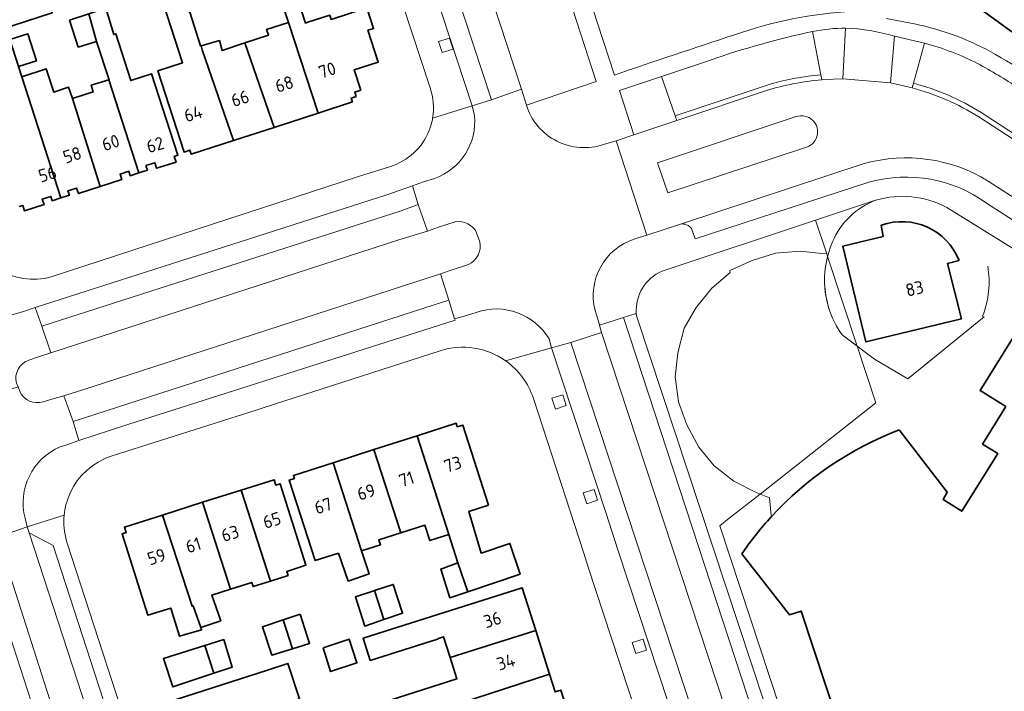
# Model space of a CAD drawing. Extents: x 150256 to 156914, y 461459 to 469481.
# Tile 337 of 656: x 155535 to 155638, y 463946 to 464016. Entities that reach past the tile are written whole.
import ezdxf
from ezdxf.enums import TextEntityAlignment as Align

# ---------------------------------------------------------------- set-up
doc = ezdxf.new("R2010")
doc.units = 0
doc.header["$LTSCALE"] = 0.75
for name, color, linetype, lineweight in [('B-RO-GR-GROENVOORZIENING-GV', 251, 'CONTINUOUS', 18), ('B-RO-GR-HAAG-GV', 251, 'CONTINUOUS', 13), ('B-RO-IE-TERREINAFSCHEIDING_KUNSTMATIG_HEKWERK-G', 251, 'IE-TERREINAFSCHEIDING-KUNSTMATIG', 18), ('B-RO-IE-TERREINAFSCHEIDING_KUNSTMATIG_MUUR-G', 251, 'IE-TERREINAFSCHEIDING-KUNSTMATIG-DICHT', 18), ('B-RO-OG-BEBOUWING-GV', 6, 'CONTINUOUS', 35), ('B-RO-OG-BEBOUWING-T18', 1, 'CONTINUOUS', 18), ('B-RO-OG-TERREIN_CULTUURSCHEIDING-GV', 251, 'CONTINUOUS', 18), ('B-RO-VH-VERHARDING_ASFALT-GV', 251, 'CONTINUOUS', 18), ('B-RO-VH-VERHARDING_BETONSTRAATSTEEN-GV', 251, 'CONTINUOUS', 18), ('B-RO-VH-VERHARDING_TEGEL-GV', 251, 'CONTINUOUS', 18)]:
    doc.layers.add(name, color=color, linetype=linetype, lineweight=lineweight)
doc.styles.add('NLCS-ISO-M200-T18', font='NLCS-ISO.ttf', dxfattribs={"height": 360})
doc.linetypes.add('IE-TERREINAFSCHEIDING-KUNSTMATIG', pattern='A,4,[82,NLCS.SHX,S=0.75,R=90,X=0,Y=0],4,-2', length=10)
doc.linetypes.add('IE-TERREINAFSCHEIDING-KUNSTMATIG-DICHT', pattern='A,8,-1,[82,NLCS.SHX,S=0.75,R=90,X=0,Y=0],-1', length=10)

msp = doc.modelspace()

# ---------------------------------------------------------------- linework, layer by layer
at = {"layer": 'B-RO-GR-GROENVOORZIENING-GV'}
msp.add_lwpolyline([(155621.569, 464015.61, 0.0494537), (155618.091, 464015.246)], format="xyb", dxfattribs=at)
for points in [[(155621.289, 464010.283), (155621.569, 464015.61)], [(155618.091, 464015.246), (155618.964, 464010.686), (155619.067, 464010.15), (155620.286, 464010.229), (155621.289, 464010.283)]]:
    msp.add_lwpolyline(points, dxfattribs=at)
for points in [[(155580.245, 464013.407), (155579.878, 464014.55), (155578.735, 464014.183), (155579.102, 464013.04)], [(155626.718, 464014.751), (155626.292, 464009.861), (155628.579, 464009.308), (155628.716, 464009.809), (155629.871, 464014.032)], [(155603.617, 464006.371), (155602.19, 464010.51), (155597.764, 464009.052), (155599.275, 464004.379), (155603.789, 464005.871)], [(155592.169, 463975.858), (155591.802, 463977.001), (155590.659, 463976.634), (155591.026, 463975.491)], [(155595.469, 463965.896), (155595.102, 463967.039), (155593.959, 463966.672), (155594.326, 463965.529)], [(155600.627, 463950.124), (155600.26, 463951.267), (155599.117, 463950.9), (155599.484, 463949.757)]]:
    msp.add_lwpolyline(points, close=True, dxfattribs=at)
at = {"layer": 'B-RO-GR-HAAG-GV'}
msp.add_lwpolyline([(155621.569, 464015.61, 0.0494537), (155618.091, 464015.246)], format="xyb", dxfattribs=at)
for points in [[(155618.964, 464010.686), (155619.067, 464010.15), (155620.286, 464010.229), (155621.289, 464010.283), (155621.569, 464015.61)], [(155618.091, 464015.246), (155618.964, 464010.686)]]:
    msp.add_lwpolyline(points, dxfattribs=at)
for points in [[(155626.292, 464009.861), (155628.579, 464009.308), (155628.716, 464009.809), (155629.871, 464014.032), (155626.718, 464014.751)], [(155599.275, 464004.379), (155603.789, 464005.871), (155603.617, 464006.371), (155602.19, 464010.51), (155597.764, 464009.052)]]:
    msp.add_lwpolyline(points, close=True, dxfattribs=at)
at = {"layer": 'B-RO-IE-TERREINAFSCHEIDING_KUNSTMATIG_HEKWERK-G'}
for points in [[(155624.726, 463997.481, 0.2069119), (155620.207, 463993.088)], [(155620.207, 463993.088, 0.2665318), (155621.202, 463983.314)]]:
    msp.add_lwpolyline(points, format="xyb", dxfattribs=at)
for points in [[(155619.082, 463991.875), (155616.775, 463992.106), (155614.176, 463991.918), (155611.722, 463991.125), (155609.391, 463990.09), (155609.411, 463989.861), (155607.48, 463988.243), (155605.849, 463986.201), (155604.57, 463984.007), (155603.901, 463981.431), (155603.626, 463978.901), (155603.987, 463976.254), (155604.844, 463973.819), (155606.112, 463971.482), (155607.75, 463969.502), (155609.821, 463967.917), (155612.167, 463966.712), (155613.55, 463966.156), (155613.746, 463964.277)], [(155636.165, 463985.213), (155628.117, 463978.696), (155624.606, 463980.76), (155621.202, 463983.314)]]:
    msp.add_lwpolyline(points, dxfattribs=at)
at = {"layer": 'B-RO-IE-TERREINAFSCHEIDING_KUNSTMATIG_MUUR-G'}
msp.add_lwpolyline([(155635.985, 463985.283, 0.1383715), (155636.536, 463990.552)], format="xyb", dxfattribs=at)
msp.add_lwpolyline([(155635.985, 463985.283), (155636.165, 463985.213)], dxfattribs=at)
at = {"layer": 'B-RO-OG-BEBOUWING-GV'}
for points in [[(155640.167, 464025.518), (155639.957, 464025.67), (155634.705, 464018.39), (155639.084, 464015.231), (155644.336, 464022.511)], [(155560.607, 464023.218), (155561.578, 464020.268), (155562.914, 464016.208), (155566.054, 464006.664), (155569.66, 464007.832), (155569.525, 464008.248), (155570.048, 464008.417), (155569.901, 464008.872), (155570.531, 464009.075), (155569.84, 464011.206), (155572.38, 464012.028), (155571.295, 464015.376), (155571.884, 464015.567), (155571.181, 464017.736), (155567.423, 464016.519), (155567.278, 464016.966), (155564.965, 464016.217), (155564.728, 464016.14), (155563.213, 464020.796), (155566.382, 464021.821), (155565.327, 464024.728)], [(155536.346, 464020.954), (155527.155, 464017.989), (155528.417, 464014.085), (155538.056, 464017.2), (155537.433, 464019.127), (155536.983, 464018.981)], [(155552.544, 464017.276), (155552.494, 464017.273), (155552.452, 464017.389), (155551.495, 464020.179), (155549.359, 464019.479), (155551.783, 464011.959), (155549.175, 464011.114), (155551.945, 464002.563), (155552.555, 464002.761), (155552.693, 464002.335), (155557.122, 464003.77), (155553.845, 464013.324), (155553.723, 464013.748), (155553.678, 464013.736)], [(155541.896, 464017.104), (155542.703, 464014.182), (155544.046, 464010.168), (155544.005, 464010.155), (155547.171, 464000.359), (155548.075, 464000.651), (155547.921, 464001.127), (155548.844, 464001.425), (155549.031, 464000.846), (155551.089, 464001.509), (155550.901, 464002.09), (155551.282, 464002.213), (155548.51, 464010.788), (155546.35, 464010.09), (155544.764, 464014.998), (155544.526, 464014.918), (155543.701, 464017.692)], [(155539.88, 464016.447), (155540.795, 464013.606), (155542.703, 464014.182), (155541.896, 464017.104)], [(155561.41, 464005.159), (155566.054, 464006.664), (155562.914, 464016.208), (155560.617, 464015.464), (155560.816, 464014.849), (155558.338, 464014.046)], [(155533.595, 464014.408), (155534.52, 464011.56), (155536.401, 464012.171), (155535.477, 464015.018)], [(155561.41, 464005.159), (155558.338, 464014.046), (155555.933, 464013.267), (155555.651, 464014.303), (155553.723, 464013.748), (155553.845, 464013.324), (155557.122, 464003.77)], [(155543.099, 463998.927), (155540.179, 464008.181), (155539.789, 464009.381), (155538.225, 464008.874), (155537.432, 464011.318), (155534.868, 464010.486), (155538.966, 463997.72), (155539.865, 463998.01), (155539.715, 463998.474), (155540.626, 463998.769), (155540.814, 463998.189)], [(155540.179, 464008.181), (155543.099, 463998.927), (155545.384, 463999.666), (155545.196, 464000.246), (155546.112, 464000.542), (155546.266, 464000.066), (155547.171, 464000.359), (155544.005, 464010.155), (155542.172, 464009.584), (155542.369, 464008.883)], [(155580.762, 463959.301), (155581.793, 463956.251), (155587.307, 463958.124), (155586.235, 463961.342), (155583.22, 463960.334), (155581.894, 463964.714), (155583.972, 463965.381), (155581.266, 463973.812), (155580.689, 463973.627), (155580.569, 463973.998), (155576.456, 463972.678), (155579.798, 463962.271)], [(155576.456, 463972.678), (155571.926, 463971.224), (155574.736, 463962.455), (155577.29, 463963.258), (155577.798, 463961.642), (155579.798, 463962.271)], [(155571.926, 463971.224), (155567.622, 463969.842), (155570.629, 463960.578), (155572.596, 463961.197), (155572.428, 463961.73), (155574.736, 463962.455)], [(155568.195, 463960.336), (155569.217, 463957.381), (155571.419, 463958.143), (155570.629, 463960.578), (155567.622, 463969.842), (155563.452, 463968.504), (155563.555, 463968.185), (155563.012, 463968.011), (155565.73, 463959.544)], [(155557.942, 463966.959), (155561.031, 463957.386), (155562.879, 463957.974), (155562.741, 463958.409), (155564.756, 463959.047), (155562.038, 463967.627), (155561.59, 463967.485), (155561.409, 463968.057)], [(155561.031, 463957.386), (155557.942, 463966.959), (155553.89, 463965.676), (155556.829, 463956.537), (155559.066, 463957.245), (155559.205, 463956.806)], [(155553.89, 463965.676), (155549.671, 463964.341), (155552.778, 463954.732), (155552.9, 463954.781), (155553.695, 463952.485), (155555.803, 463953.215), (155554.86, 463955.914), (155556.829, 463956.537)], [(155549.671, 463964.341), (155545.671, 463963.074), (155545.852, 463962.502), (155545.404, 463962.36), (155548.122, 463953.78), (155550.181, 463954.432), (155550.528, 463954.542), (155551.451, 463951.567), (155553.776, 463952.242), (155553.695, 463952.485), (155552.9, 463954.781), (155552.778, 463954.732)], [(155580.762, 463959.301), (155578.946, 463958.647), (155579.905, 463955.61), (155581.793, 463956.251)], [(155571.907, 463956.365), (155569.965, 463955.713), (155570.949, 463952.643), (155572.978, 463953.34), (155571.987, 463956.392)], [(155579.945, 463949.321), (155588.947, 463952.195), (155587.528, 463956.683), (155577.989, 463953.666), (155570.79, 463951.389), (155571.535, 463949.034), (155578.596, 463951.267), (155578.721, 463951.353), (155579.25, 463951.52)], [(155572.978, 463953.34), (155574.935, 463954.013), (155573.955, 463957.031), (155571.987, 463956.392)], [(155563.333, 463950.249), (155562.351, 463953.295), (155560.185, 463952.575), (155561.17, 463949.589)], [(155562.351, 463953.295), (155563.333, 463950.249), (155565.15, 463950.804), (155564.155, 463953.895)], [(155588.947, 463952.195), (155579.945, 463949.321), (155580.649, 463947.097), (155572.742, 463944.569), (155573.483, 463942.119), (155576.342, 463943.02), (155580.938, 463944.499), (155590.408, 463947.575)], [(155554.116, 463950.597), (155555.06, 463947.678), (155557.008, 463948.327), (155556.106, 463951.229)], [(155566.572, 463950.34), (155567.353, 463947.846), (155570.137, 463948.792), (155569.321, 463951.272)], [(155555.06, 463947.678), (155554.116, 463950.597), (155549.766, 463949.215), (155550.77, 463946.248)], [(155564.074, 463944.999), (155562.859, 463948.711), (155560.714, 463948.02), (155551.11, 463944.929), (155552.286, 463941.276)], [(155582.856, 463940.411), (155592.369, 463943.485), (155591.604, 463945.905), (155590.997, 463945.713), (155590.408, 463947.575), (155580.938, 463944.499), (155581.554, 463942.552), (155582.122, 463942.732)]]:
    msp.add_lwpolyline(points, close=True, dxfattribs=at)
for points in [[(155534.566, 463996.81), (155534.948, 463996.934), (155535.136, 463996.353), (155537.193, 463997.018), (155537.006, 463997.599), (155537.918, 463997.894), (155538.067, 463997.431), (155538.966, 463997.72), (155534.868, 464010.486), (155534.52, 464011.56)], [(155625.318, 463994.845), (155625.536, 463993.668), (155621.288, 463992.647), (155623.709, 463982.571), (155633.756, 463984.98), (155632.292, 463990.82), (155633.525, 463991.127)], [(155642.189, 463987.824), (155635.723, 463977.442), (155638.439, 463975.75)], [(155638.439, 463975.75), (155635.985, 463971.811), (155637.589, 463970.812), (155633.802, 463964.729), (155631.824, 463965.96), (155632.274, 463966.761), (155627.221, 463973.295)], [(155610.631, 463960.235), (155615.654, 463953.82), (155616.898, 463954.231), (155625.886, 463927.027), (155625.158, 463926.787), (155625.2, 463926.659), (155625.925, 463924.465), (155625.981, 463924.297), (155628.687, 463925.191), (155631.59, 463923.036)]]:
    msp.add_lwpolyline(points, dxfattribs=at)
for points in [[(155633.525, 463991.127, 0.4062663), (155625.318, 463994.845)], [(155627.221, 463973.295, 0.1168275), (155613.757, 463964.17)], [(155613.757, 463964.17, 0.0355513), (155610.631, 463960.235)]]:
    msp.add_lwpolyline(points, format="xyb", dxfattribs=at)
at = {"layer": 'B-RO-OG-TERREIN_CULTUURSCHEIDING-GV'}
for points in [[(155563.648, 464081.73), (155563.789, 464081.267), (155587.44, 464009.191), (155587.965, 464007.483), (155595.323, 464009.998), (155569.653, 464089.178), (155567.222, 464088.599), (155566.468, 464088.343)], [(155580.471, 463995.195), (155578.702, 463994.64), (155577.557, 463994.224), (155574.654, 463993.346), (155537.9, 463981.426)], [(155618.412, 463995.381), (155602.264, 463990.01)], [(155614.656, 463944.046), (155608.321, 463963.204), (155609.323, 463963.994), (155612.567, 463966.551), (155612.167, 463966.712), (155609.821, 463967.917), (155607.75, 463969.502), (155606.112, 463971.482), (155604.844, 463973.819), (155603.987, 463976.254), (155603.626, 463978.901), (155603.901, 463981.431), (155604.57, 463984.007), (155605.849, 463986.201), (155607.48, 463988.243), (155609.411, 463989.861), (155609.391, 463990.09), (155611.722, 463991.125), (155614.176, 463991.918), (155616.775, 463992.106), (155619.082, 463991.875), (155619.583, 463991.825), (155618.412, 463995.381)], [(155583.066, 463993.09), (155582.735, 463994.053)], [(155619.671, 463991.559), (155619.583, 463991.825), (155619.082, 463991.875), (155616.775, 463992.106), (155614.176, 463991.918), (155611.722, 463991.125), (155609.391, 463990.09), (155609.411, 463989.861), (155607.48, 463988.243), (155605.849, 463986.201), (155604.57, 463984.007), (155603.901, 463981.431), (155603.626, 463978.901), (155603.987, 463976.254), (155604.844, 463973.819), (155606.112, 463971.482), (155607.75, 463969.502), (155609.821, 463967.917), (155612.167, 463966.712), (155612.567, 463966.551), (155624.745, 463976.151), (155622.775, 463982.134), (155621.202, 463983.314)], [(155622.775, 463982.134), (155619.671, 463991.559)], [(155537.101, 463976.268), (155538.018, 463976.548), (155539.263, 463976.892), (155542.369, 463977.886), (155578.919, 463989.738), (155580.139, 463990.17), (155581.87, 463990.729)], [(155599.577, 463985.224), (155619.726, 463924.236)], [(155621.202, 463983.314), (155622.775, 463982.134)], [(155537.9, 463981.426), (155536.616, 463981.006), (155535.609, 463980.645)], [(155534.308, 463978.223), (155534.46, 463977.823), (155534.643, 463977.34)]]:
    msp.add_lwpolyline(points, dxfattribs=at)
for points in [[(155582.735, 463994.053, 0.3446215), (155580.471, 463995.195)], [(155581.87, 463990.729, 0.3489347), (155583.066, 463993.09)], [(155621.202, 463983.314, -0.2230338), (155619.671, 463991.559)], [(155619.671, 463991.559, 0.2230338), (155621.202, 463983.314)], [(155602.264, 463990.01, 0.3206037), (155599.54, 463985.569)], [(155599.54, 463985.569, 0.0203665), (155599.577, 463985.224)], [(155535.609, 463980.645, 0.4058582), (155534.308, 463978.223)], [(155534.643, 463977.34, 0.3784163), (155537.101, 463976.268)]]:
    msp.add_lwpolyline(points, format="xyb", dxfattribs=at)
msp.add_lwpolyline([(155615.363, 463924.315), (155617.83, 463925.102), (155598.2, 463985.142), (155595.678, 463984.337), (155595.89, 463983.547), (155614.605, 463926.642), (155614.93, 463925.624)], close=True, dxfattribs=at)
at = {"layer": 'B-RO-VH-VERHARDING_ASFALT-GV'}
for points in [[(155563.789, 464081.267), (155563.648, 464081.73), (155560.409, 464080.659), (155584.286, 464008.063), (155587.44, 464009.191)], [(155537.9, 463981.426), (155574.654, 463993.346), (155577.557, 463994.224), (155576.586, 463997.049), (155574.798, 463996.362), (155536.953, 463984.223)], [(155578.919, 463989.738), (155542.369, 463977.886), (155539.263, 463976.892), (155540.267, 463974.201), (155578.278, 463986.465), (155579.805, 463986.964)], [(155595.89, 463983.547), (155592.655, 463982.522), (155611.379, 463925.626), (155614.605, 463926.642)], [(155546.334, 463918.387), (155549.657, 463919.43), (155549.246, 463920.658), (155535.637, 463962.48), (155535.428, 463963.078), (155532.287, 463962.019), (155532.475, 463961.45), (155545.928, 463919.535)]]:
    msp.add_lwpolyline(points, close=True, dxfattribs=at)
for points in [[(155619.067, 464010.15, 0.05836), (155613.239, 464009.03)], [(155635.579, 464006.262, 0.0780215), (155628.579, 464009.308)], [(155596.092, 464003.358, -0.4192059), (155587.965, 464007.483)], [(155582.504, 464006.395, -0.3440998), (155578.309, 463999.771)], [(155616.374, 464006.291, -1.0730019), (155617.249, 464003.013)], [(155623.538, 464001.338, -0.2101007), (155636.56, 463999.508)], [(155580.471, 463995.195, -0.3446215), (155582.735, 463994.053)], [(155583.066, 463993.09, -0.3489347), (155581.87, 463990.729)], [(155595.192, 463985.883, -0.3969114), (155599.371, 463993.404)], [(155582.698, 463985.679, -0.355438), (155590.35, 463982.881)], [(155534.308, 463978.223, -0.4058582), (155535.609, 463980.645)], [(155537.101, 463976.268, -0.3784163), (155534.643, 463977.34)], [(155535.207, 463963.993, -0.3714969), (155538.894, 463971.517)]]:
    msp.add_lwpolyline(points, format="xyb", dxfattribs=at)
for points in [[(155628.579, 464009.308), (155626.292, 464009.861), (155621.289, 464010.283), (155620.286, 464010.229), (155619.067, 464010.15)], [(155587.965, 464007.483), (155587.44, 464009.191), (155584.286, 464008.063)], [(155584.286, 464008.063), (155582.257, 464007.417), (155582.504, 464006.395)], [(155613.239, 464009.03), (155603.789, 464005.871), (155599.275, 464004.379), (155597.414, 464003.723), (155600.65, 463993.818), (155604.18, 463994.964), (155623.538, 464001.338)], [(155602.853, 463998.273), (155601.782, 464001.429), (155616.374, 464006.291)], [(155665.882, 463986.561), (155665.967, 463986.699), (155663.863, 463988.007), (155654.705, 463993.938), (155652.934, 463995.087), (155642.227, 464001.954), (155635.579, 464006.262)], [(155599.371, 463993.404), (155600.65, 463993.818), (155597.414, 464003.723), (155596.092, 464003.358)], [(155617.249, 464003.013), (155602.853, 463998.273)], [(155578.309, 463999.771), (155577.155, 463999.417), (155575.975, 463998.988), (155576.586, 463997.049), (155577.557, 463994.224), (155578.702, 463994.64), (155580.471, 463995.195)], [(155636.56, 463999.508), (155657.037, 463986.316)], [(155582.735, 463994.053), (155583.066, 463993.09)], [(155581.87, 463990.729), (155580.139, 463990.17), (155578.919, 463989.738), (155579.805, 463986.964), (155580.413, 463984.99), (155581.666, 463985.352), (155582.698, 463985.679)], [(155535.609, 463980.645), (155536.616, 463981.006), (155537.9, 463981.426), (155536.953, 463984.223), (155536.278, 463986.178), (155535.049, 463985.78), (155533.479, 463985.313)], [(155590.35, 463982.881), (155590.609, 463981.958), (155592.655, 463982.522), (155595.89, 463983.547), (155595.678, 463984.337), (155595.616, 463984.515), (155595.192, 463985.883)], [(155534.643, 463977.34), (155534.46, 463977.823), (155524.512, 463974.666), (155524.653, 463974.242)], [(155538.894, 463971.517), (155539.583, 463971.741), (155540.851, 463972.185), (155540.267, 463974.201), (155539.263, 463976.892), (155538.018, 463976.548), (155537.101, 463976.268)], [(155531.958, 463962.929), (155532.287, 463962.019), (155535.428, 463963.078), (155535.207, 463963.993)]]:
    msp.add_lwpolyline(points, dxfattribs=at)
at = {"layer": 'B-RO-VH-VERHARDING_BETONSTRAATSTEEN-GV'}
for points in [[(155582.257, 464007.417), (155584.286, 464008.063), (155560.409, 464080.659), (155558.453, 464080.002), (155575.452, 464028.168), (155576.708, 464024.337)], [(155575.975, 463998.988), (155573.269, 463998.05), (155536.278, 463986.178), (155536.953, 463984.223), (155574.798, 463996.362), (155576.586, 463997.049)], [(155579.805, 463986.964), (155578.278, 463986.465), (155540.267, 463974.201), (155540.851, 463972.185), (155546.022, 463973.877), (155580.463, 463984.848), (155580.413, 463984.99)], [(155592.655, 463982.522), (155590.609, 463981.958), (155596.358, 463964.491), (155597.605, 463960.691), (155609.356, 463925.009), (155611.379, 463925.626)], [(155549.246, 463920.658), (155550.492, 463923.087), (155538.145, 463961.13), (155535.637, 463962.48)], [(155532.475, 463961.45), (155531.207, 463958.917), (155543.583, 463920.729), (155545.928, 463919.535)]]:
    msp.add_lwpolyline(points, close=True, dxfattribs=at)
for points in [[(155618.091, 464015.246, 0.0305966), (155607.238, 464012.214)], [(155635.462, 464011.885, 0.0491501), (155629.871, 464014.032)], [(155639.746, 464009.328, 0.0170842), (155635.462, 464011.885)], [(155613.239, 464009.03, -0.05836), (155619.067, 464010.15)], [(155613.639, 464009.721, -0.0474838), (155618.964, 464010.686)], [(155618.964, 464010.686, 0.0474838), (155613.639, 464009.721)], [(155628.579, 464009.308, -0.0780215), (155635.579, 464006.262)], [(155635.825, 464006.715, 0.0779235), (155628.716, 464009.809)], [(155628.716, 464009.809, -0.0779235), (155635.825, 464006.715)], [(155617.249, 464003.013, 1.0730019), (155616.374, 464006.291)], [(155636.56, 463999.508, 0.2101007), (155623.538, 464001.338)], [(155624.111, 463999.409, -0.2275602), (155636.415, 463997.183)], [(155604.18, 463994.964, -0.2921065), (155605.354, 463994.491)]]:
    msp.add_lwpolyline(points, format="xyb", dxfattribs=at)
for points in [[(155618.964, 464010.686), (155618.091, 464015.246)], [(155629.871, 464014.032), (155628.716, 464009.809)], [(155607.238, 464012.214), (155602.19, 464010.51)], [(155602.19, 464010.51), (155603.617, 464006.371), (155613.639, 464009.721)], [(155619.067, 464010.15), (155618.964, 464010.686)], [(155613.639, 464009.721), (155603.617, 464006.371), (155603.789, 464005.871), (155613.239, 464009.03)], [(155628.716, 464009.809), (155628.579, 464009.308)], [(155635.825, 464006.715), (155640.166, 464003.932), (155642.541, 464007.582), (155639.746, 464009.328)], [(155616.374, 464006.291), (155601.782, 464001.429), (155602.853, 463998.273), (155617.249, 464003.013)], [(155635.579, 464006.262), (155642.227, 464001.954), (155652.934, 463995.087), (155653.223, 463995.527), (155642.522, 464002.41), (155640.166, 464003.932)], [(155640.166, 464003.932), (155635.825, 464006.715)], [(155623.538, 464001.338), (155604.18, 463994.964)], [(155605.354, 463994.491), (155605.733, 463993.426), (155624.111, 463999.409)], [(155657.037, 463986.316), (155636.56, 463999.508)], [(155636.415, 463997.183), (155655.216, 463985.107), (155655.755, 463985.984)]]:
    msp.add_lwpolyline(points, dxfattribs=at)
at = {"layer": 'B-RO-VH-VERHARDING_TEGEL-GV'}
for points in [[(155569.653, 464089.178), (155595.323, 464009.998), (155587.965, 464007.483)], [(155578.1, 464006.142), (155582.257, 464007.417), (155576.708, 464024.337), (155575.452, 464028.168), (155558.453, 464080.002), (155554.958, 464078.852), (155562.386, 464056.262)], [(155562.386, 464056.262), (155562.706, 464055.291), (155565.219, 464047.654), (155571.664, 464028.071), (155572.032, 464026.94), (155572.037, 464026.941), (155577.834, 464009.326)], [(155597.228, 464010.653), (155595.451, 464016.13), (155589.809, 464033.52), (155589.406, 464034.756)], [(155628.831, 464016.048), (155625.838, 464016.614)], [(155621.569, 464015.61), (155621.289, 464010.283), (155626.292, 464009.861), (155626.718, 464014.751)], [(155626.718, 464014.751), (155629.871, 464014.032)], [(155596.092, 464003.358), (155597.414, 464003.723), (155599.275, 464004.379), (155597.764, 464009.052), (155602.19, 464010.51), (155607.238, 464012.214)], [(155582.504, 464006.395), (155582.257, 464007.417), (155578.1, 464006.142)], [(155573.65, 464001.032), (155570.302, 464000), (155537.936, 463989.405)], [(155533.479, 463985.313), (155535.049, 463985.78), (155536.278, 463986.178), (155573.269, 463998.05), (155575.975, 463998.988), (155577.155, 463999.417), (155578.309, 463999.771)], [(155624.111, 463999.409), (155605.733, 463993.426), (155605.354, 463994.491)], [(155602.264, 463990.01), (155618.412, 463995.381), (155624.726, 463997.481)], [(155632.224, 463996.717), (155638.976, 463992.545), (155640.636, 463991.52), (155656.766, 463981.426), (155656.784, 463981.457), (155675.558, 463969.397), (155690.78, 463959.662), (155692.822, 463958.337)], [(155655.755, 463985.984), (155655.216, 463985.107), (155636.415, 463997.183)], [(155604.18, 463994.964), (155600.65, 463993.818), (155599.371, 463993.404)], [(155582.698, 463985.679), (155581.666, 463985.352), (155580.413, 463984.99), (155580.463, 463984.848), (155546.022, 463973.877), (155540.851, 463972.185), (155539.583, 463971.741), (155538.894, 463971.517)], [(155595.192, 463985.883), (155595.616, 463984.515), (155595.678, 463984.337), (155598.2, 463985.142), (155599.54, 463985.569)], [(155599.54, 463985.569), (155598.2, 463985.142), (155617.83, 463925.102), (155615.363, 463924.315), (155615.685, 463923.328), (155618.113, 463924.169), (155632.591, 463880.488), (155630.178, 463879.768)], [(155633.666, 463875.854), (155635.744, 463874.683), (155636.362, 463874.318), (155639.189, 463878.458), (155639.232, 463878.521), (155633.81, 463880.905), (155631.735, 463887.535), (155625.433, 463906.795), (155620.132, 463922.996), (155620.089, 463923.127), (155619.726, 463924.236), (155599.577, 463985.224)], [(155590.609, 463981.958), (155590.35, 463982.881)], [(155544.366, 463970.566), (155559.618, 463975.415), (155560.378, 463975.66), (155578.895, 463981.63)], [(155585.786, 463980.568), (155590.609, 463981.958)], [(155626.356, 463873.385), (155625.971, 463874.691), (155624.64, 463878.543), (155610.865, 463920.392), (155610.473, 463921.406), (155609.709, 463923.922), (155609.356, 463925.009), (155597.605, 463960.691), (155596.358, 463964.491), (155590.609, 463981.958), (155585.786, 463980.568)], [(155588.708, 463976.618), (155594.006, 463960.332), (155594.001, 463960.33)], [(155535.207, 463963.993), (155535.428, 463963.078), (155539.319, 463964.334)], [(155539.319, 463964.334), (155535.428, 463963.078), (155535.637, 463962.48), (155538.145, 463961.13), (155550.492, 463923.087), (155549.246, 463920.658), (155549.657, 463919.43), (155549.962, 463918.559), (155550.185, 463917.836), (155550.474, 463917.05), (155550.637, 463916.54)], [(155547.288, 463915.401), (155547.13, 463915.933), (155546.811, 463916.807), (155546.569, 463917.542), (155546.334, 463918.387), (155545.928, 463919.535), (155543.583, 463920.729), (155531.207, 463958.917), (155532.475, 463961.45), (155532.287, 463962.019), (155528.195, 463960.701)], [(155573.073, 463858.289), (155569.042, 463870.888), (155569.039, 463870.908), (155568.386, 463873.16), (155570.547, 463873.835), (155563.09, 463896.862), (155562.696, 463898.078), (155558.651, 463910.568), (155555.206, 463921.21), (155552.959, 463920.56), (155552.084, 463923.018), (155545.461, 463943.429), (155545.243, 463944.1), (155539.639, 463961.364), (155539.636, 463961.374), (155539.572, 463961.598)], [(155594.001, 463960.33), (155594.445, 463958.969), (155594.45, 463958.971), (155597.753, 463948.818), (155603.424, 463931.674), (155603.703, 463930.832), (155611.524, 463907.187), (155611.826, 463906.275), (155613.728, 463900.525), (155620.842, 463878.8), (155621.178, 463877.772), (155626.885, 463860.342)]]:
    msp.add_lwpolyline(points, dxfattribs=at)
for points in [[(155622.278, 464017.355, 0.0731223), (155609.874, 464014.894)], [(155618.091, 464015.246, -0.0494537), (155621.569, 464015.61)], [(155621.569, 464015.61, -0.0634585), (155626.718, 464014.751)], [(155626.718, 464014.751, 0.0634585), (155621.569, 464015.61)], [(155637.358, 464012.838, 0.0788094), (155628.831, 464016.048)], [(155609.874, 464014.894, 0.0054768), (155597.228, 464010.653)], [(155607.238, 464012.214, -0.0305966), (155618.091, 464015.246)], [(155629.871, 464014.032, -0.0491501), (155635.462, 464011.885)], [(155646.533, 464007.096, 0.0133288), (155637.358, 464012.838)], [(155635.462, 464011.885, -0.0170842), (155639.746, 464009.328)], [(155577.834, 464009.326, -0.1250195), (155578.1, 464006.142)], [(155587.965, 464007.483, 0.4192059), (155596.092, 464003.358)], [(155578.1, 464006.142, -0.0562983), (155577.736, 464004.83)], [(155578.309, 463999.771, 0.3440998), (155582.504, 464006.395)], [(155577.736, 464004.83, -0.2265383), (155573.65, 464001.032)], [(155636.415, 463997.183, 0.2275602), (155624.111, 463999.409)], [(155624.726, 463997.481, -0.2003329), (155632.224, 463996.717)], [(155605.354, 463994.491, 0.2921065), (155604.18, 463994.964)], [(155599.371, 463993.404, 0.3969114), (155595.192, 463985.883)], [(155537.936, 463989.405, -0.2046719), (155532.317, 463990.229)], [(155599.54, 463985.569, -0.3206037), (155602.264, 463990.01)], [(155590.35, 463982.881, 0.355438), (155582.698, 463985.679)], [(155599.577, 463985.224, -0.0203665), (155599.54, 463985.569)], [(155578.895, 463981.63, -0.2356854), (155585.786, 463980.568)], [(155585.786, 463980.568, -0.161524), (155588.708, 463976.618)], [(155538.894, 463971.517, 0.3714969), (155535.207, 463963.993)], [(155539.319, 463964.334, -0.2993894), (155544.366, 463970.566)], [(155539.572, 463961.598, -0.0946654), (155539.319, 463964.334)]]:
    msp.add_lwpolyline(points, format="xyb", dxfattribs=at)
for points in [[(155580.245, 464013.407), (155579.102, 464013.04), (155578.735, 464014.183), (155579.878, 464014.55)], [(155592.169, 463975.858), (155591.026, 463975.491), (155590.659, 463976.634), (155591.802, 463977.001)], [(155595.469, 463965.896), (155594.326, 463965.529), (155593.959, 463966.672), (155595.102, 463967.039)], [(155600.627, 463950.124), (155599.484, 463949.757), (155599.117, 463950.9), (155600.26, 463951.267)]]:
    msp.add_lwpolyline(points, close=True, dxfattribs=at)

# ---------------------------------------------------------------- texts
at = {"layer": 'B-RO-OG-BEBOUWING-T18', "style": 'NLCS-ISO-M200-T18'}
for s, rotation, p in [('70', 17.9, (155567.012, 464011.179)), ('68', 17.9, (155562.486, 464009.712)), ('66', 17.9, (155557.835, 464008.206)), ('64', 17.9, (155552.896, 464006.605)), ('60', 17.8, (155544.21, 464003.547)), ('62', 16.9, (155548.893, 464003.327)), ('58', 17.8, (155540.168, 464002.253)), ('56', 16.6, (155537.563, 464000.245)), ('83', 14.1, (155628.83, 463988.181)), ('73', 17.8, (155580.22, 463969.685)), ('71', 17.8, (155575.352, 463968.123)), ('69', 17.8, (155571.106, 463966.76)), ('67', 17.8, (155566.587, 463965.309)), ('65', 17.6, (155561.186, 463963.791)), ('63', 17.6, (155556.787, 463962.398)), ('61', 17.6, (155552.915, 463961.172)), ('59', 17.6, (155549.041, 463959.946)), ('36', 17.5, (155584.396, 463953.321)), ('34', 17.6, (155585.805, 463948.866))]:
    msp.add_text(s, height=1.35, rotation=rotation, dxfattribs=at).set_placement(p, align=Align.MIDDLE)

doc.saveas('drawing.dxf')
